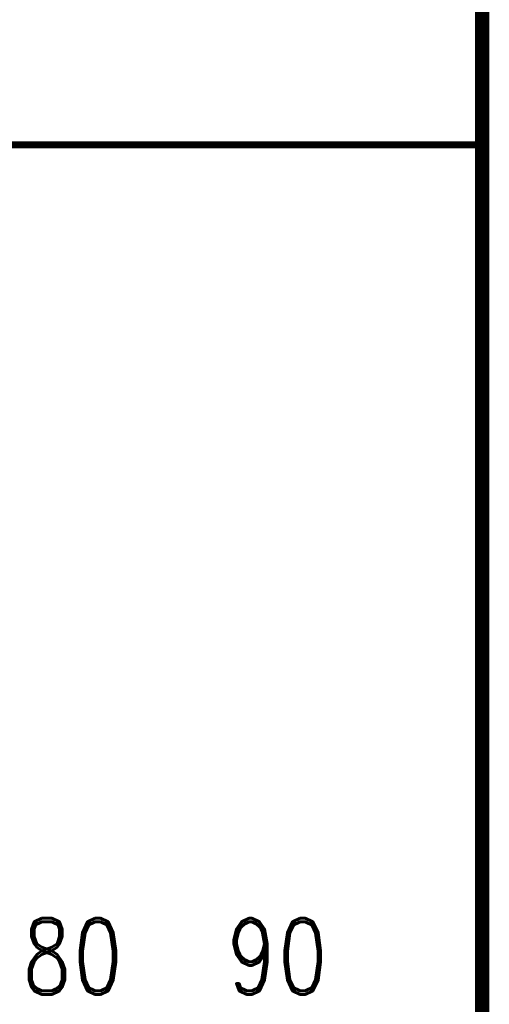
# Model space of a CAD drawing. Extents: x -2 to 113, y -136 to 16.
# Tile 498 of 541: x 104.91 to 111.65, y -25.49 to -11.34. Entities that reach past the tile are written whole.
import ezdxf
from ezdxf.enums import TextEntityAlignment as Align

# ---------------------------------------------------------------- set-up
doc = ezdxf.new("R2010")
doc.units = 0
doc.header["$MEASUREMENT"] = 0
doc.linetypes.add('SOLID', pattern=[0])
doc.layers.get('0').update_dxf_attribs({"linetype": 'SOLID'})
for name, color, linetype in [('1', 7, 'SOLID'), ('10', 7, 'SOLID'), ('11', 7, 'SOLID'), ('12', 7, 'SOLID'), ('13', 7, 'SOLID'), ('14', 7, 'SOLID'), ('15', 7, 'SOLID'), ('16', 7, 'SOLID'), ('17', 7, 'SOLID'), ('18', 7, 'SOLID'), ('19', 7, 'SOLID'), ('2', 7, 'SOLID'), ('20', 7, 'SOLID'), ('21', 7, 'SOLID'), ('22', 7, 'SOLID'), ('23', 7, 'SOLID'), ('24', 7, 'SOLID'), ('25', 7, 'SOLID'), ('26', 7, 'SOLID'), ('27', 7, 'SOLID'), ('28', 7, 'SOLID'), ('29', 7, 'SOLID'), ('3', 7, 'SOLID'), ('30', 7, 'SOLID'), ('31', 7, 'SOLID'), ('32', 7, 'SOLID'), ('33', 7, 'SOLID'), ('34', 7, 'SOLID'), ('35', 7, 'SOLID'), ('36', 7, 'SOLID'), ('37', 7, 'SOLID'), ('38', 7, 'SOLID'), ('39', 7, 'SOLID'), ('4', 7, 'SOLID'), ('40', 7, 'SOLID'), ('41', 7, 'SOLID'), ('42', 7, 'SOLID'), ('43', 7, 'SOLID'), ('44', 7, 'SOLID'), ('45', 7, 'SOLID'), ('46', 7, 'SOLID'), ('47', 7, 'SOLID'), ('48', 7, 'SOLID'), ('49', 7, 'SOLID'), ('5', 7, 'SOLID'), ('50', 7, 'SOLID'), ('51', 7, 'SOLID'), ('52', 7, 'SOLID'), ('53', 7, 'SOLID'), ('54', 7, 'SOLID'), ('55', 7, 'SOLID'), ('56', 7, 'SOLID'), ('57', 7, 'SOLID'), ('58', 7, 'SOLID'), ('59', 7, 'SOLID'), ('6', 7, 'SOLID'), ('60', 7, 'SOLID'), ('61', 7, 'SOLID'), ('62', 7, 'SOLID'), ('63', 7, 'SOLID'), ('64', 7, 'SOLID'), ('65', 7, 'SOLID'), ('66', 7, 'SOLID'), ('67', 7, 'SOLID'), ('68', 7, 'SOLID'), ('7', 7, 'SOLID'), ('8', 7, 'SOLID'), ('9', 7, 'SOLID')]:
    doc.layers.add(name, color=color, linetype=linetype)
doc.styles.add('ROMAND', font='romand', dxfattribs={"height": 1})

msp = doc.modelspace()

# ---------------------------------------------------------------- linework, layer by layer
at = {"color": 7, "linetype": 'SOLID'}
for points, const_width in [([(-0.218, -125.639), (111.547, -125.639), (111.547, 10.244), (-0.218, 10.244), (-0.218, -125.639)], 0.206), ([(-0.218, -13.139), (111.547, -13.139)], 0.103)]:
    msp.add_lwpolyline(points, dxfattribs=dict(at, const_width=const_width))
at = {"layer": '1', "color": 7, "linetype": 'SOLID'}
for points, const_width in [([(-0.218, -125.639), (111.547, -125.639), (111.547, 10.244), (-0.218, 10.244), (-0.218, -125.639)], 0.206), ([(-0.218, -13.139), (111.547, -13.139)], 0.103)]:
    msp.add_lwpolyline(points, dxfattribs=dict(at, const_width=const_width))
at = {"layer": '10', "color": 7, "linetype": 'SOLID'}
for points, const_width in [([(-0.218, -125.639), (111.547, -125.639), (111.547, 10.244), (-0.218, 10.244), (-0.218, -125.639)], 0.206), ([(-0.218, -13.139), (111.547, -13.139)], 0.103)]:
    msp.add_lwpolyline(points, dxfattribs=dict(at, const_width=const_width))
at = {"layer": '11', "color": 7, "linetype": 'SOLID'}
for points, const_width in [([(-0.218, -125.639), (111.547, -125.639), (111.547, 10.244), (-0.218, 10.244), (-0.218, -125.639)], 0.206), ([(-0.218, -13.139), (111.547, -13.139)], 0.103)]:
    msp.add_lwpolyline(points, dxfattribs=dict(at, const_width=const_width))
at = {"layer": '12', "color": 7, "linetype": 'SOLID'}
for points, const_width in [([(-0.218, -125.639), (111.547, -125.639), (111.547, 10.244), (-0.218, 10.244), (-0.218, -125.639)], 0.206), ([(-0.218, -13.139), (111.547, -13.139)], 0.103)]:
    msp.add_lwpolyline(points, dxfattribs=dict(at, const_width=const_width))
at = {"layer": '13', "color": 7, "linetype": 'SOLID'}
for points, const_width in [([(-0.218, -125.639), (111.547, -125.639), (111.547, 10.244), (-0.218, 10.244), (-0.218, -125.639)], 0.206), ([(-0.218, -13.139), (111.547, -13.139)], 0.103)]:
    msp.add_lwpolyline(points, dxfattribs=dict(at, const_width=const_width))
at = {"layer": '14', "color": 7, "linetype": 'SOLID'}
for points, const_width in [([(-0.218, -125.639), (111.547, -125.639), (111.547, 10.244), (-0.218, 10.244), (-0.218, -125.639)], 0.206), ([(-0.218, -13.139), (111.547, -13.139)], 0.103)]:
    msp.add_lwpolyline(points, dxfattribs=dict(at, const_width=const_width))
at = {"layer": '15', "color": 7, "linetype": 'SOLID'}
for points, const_width in [([(-0.218, -125.639), (111.547, -125.639), (111.547, 10.244), (-0.218, 10.244), (-0.218, -125.639)], 0.206), ([(-0.218, -13.139), (111.547, -13.139)], 0.103)]:
    msp.add_lwpolyline(points, dxfattribs=dict(at, const_width=const_width))
at = {"layer": '16', "color": 7, "linetype": 'SOLID'}
for points, const_width in [([(-0.218, -125.639), (111.547, -125.639), (111.547, 10.244), (-0.218, 10.244), (-0.218, -125.639)], 0.206), ([(-0.218, -13.139), (111.547, -13.139)], 0.103)]:
    msp.add_lwpolyline(points, dxfattribs=dict(at, const_width=const_width))
at = {"layer": '17', "color": 7, "linetype": 'SOLID'}
for points, const_width in [([(-0.218, -125.639), (111.547, -125.639), (111.547, 10.244), (-0.218, 10.244), (-0.218, -125.639)], 0.206), ([(-0.218, -13.139), (111.547, -13.139)], 0.103)]:
    msp.add_lwpolyline(points, dxfattribs=dict(at, const_width=const_width))
at = {"layer": '18', "color": 7, "linetype": 'SOLID'}
for points, const_width in [([(-0.218, -125.639), (111.547, -125.639), (111.547, 10.244), (-0.218, 10.244), (-0.218, -125.639)], 0.206), ([(-0.218, -13.139), (111.547, -13.139)], 0.103)]:
    msp.add_lwpolyline(points, dxfattribs=dict(at, const_width=const_width))
at = {"layer": '19', "color": 7, "linetype": 'SOLID'}
for points, const_width in [([(-0.218, -125.639), (111.547, -125.639), (111.547, 10.244), (-0.218, 10.244), (-0.218, -125.639)], 0.206), ([(-0.218, -13.139), (111.547, -13.139)], 0.103)]:
    msp.add_lwpolyline(points, dxfattribs=dict(at, const_width=const_width))
at = {"layer": '2', "color": 7, "linetype": 'SOLID'}
for points, const_width in [([(-0.218, -125.639), (111.547, -125.639), (111.547, 10.244), (-0.218, 10.244), (-0.218, -125.639)], 0.206), ([(-0.218, -13.139), (111.547, -13.139)], 0.103)]:
    msp.add_lwpolyline(points, dxfattribs=dict(at, const_width=const_width))
at = {"layer": '20', "color": 7, "linetype": 'SOLID'}
for points, const_width in [([(-0.218, -125.639), (111.547, -125.639), (111.547, 10.244), (-0.218, 10.244), (-0.218, -125.639)], 0.206), ([(-0.218, -13.139), (111.547, -13.139)], 0.103)]:
    msp.add_lwpolyline(points, dxfattribs=dict(at, const_width=const_width))
at = {"layer": '21', "color": 7, "linetype": 'SOLID'}
for points, const_width in [([(-0.218, -125.639), (111.547, -125.639), (111.547, 10.244), (-0.218, 10.244), (-0.218, -125.639)], 0.206), ([(-0.218, -13.139), (111.547, -13.139)], 0.103)]:
    msp.add_lwpolyline(points, dxfattribs=dict(at, const_width=const_width))
at = {"layer": '22', "color": 7, "linetype": 'SOLID'}
for points, const_width in [([(-0.218, -125.639), (111.547, -125.639), (111.547, 10.244), (-0.218, 10.244), (-0.218, -125.639)], 0.206), ([(-0.218, -13.139), (111.547, -13.139)], 0.103)]:
    msp.add_lwpolyline(points, dxfattribs=dict(at, const_width=const_width))
at = {"layer": '23', "color": 7, "linetype": 'SOLID'}
for points, const_width in [([(-0.218, -125.639), (111.547, -125.639), (111.547, 10.244), (-0.218, 10.244), (-0.218, -125.639)], 0.206), ([(-0.218, -13.139), (111.547, -13.139)], 0.103)]:
    msp.add_lwpolyline(points, dxfattribs=dict(at, const_width=const_width))
at = {"layer": '24', "color": 7, "linetype": 'SOLID'}
for points, const_width in [([(-0.218, -125.639), (111.547, -125.639), (111.547, 10.244), (-0.218, 10.244), (-0.218, -125.639)], 0.206), ([(-0.218, -13.139), (111.547, -13.139)], 0.103)]:
    msp.add_lwpolyline(points, dxfattribs=dict(at, const_width=const_width))
at = {"layer": '25', "color": 7, "linetype": 'SOLID'}
for points, const_width in [([(-0.218, -125.639), (111.547, -125.639), (111.547, 10.244), (-0.218, 10.244), (-0.218, -125.639)], 0.206), ([(-0.218, -13.139), (111.547, -13.139)], 0.103)]:
    msp.add_lwpolyline(points, dxfattribs=dict(at, const_width=const_width))
at = {"layer": '26', "color": 7, "linetype": 'SOLID'}
for points, const_width in [([(-0.218, -125.639), (111.547, -125.639), (111.547, 10.244), (-0.218, 10.244), (-0.218, -125.639)], 0.206), ([(-0.218, -13.139), (111.547, -13.139)], 0.103)]:
    msp.add_lwpolyline(points, dxfattribs=dict(at, const_width=const_width))
at = {"layer": '27', "color": 7, "linetype": 'SOLID'}
for points, const_width in [([(-0.218, -125.639), (111.547, -125.639), (111.547, 10.244), (-0.218, 10.244), (-0.218, -125.639)], 0.206), ([(-0.218, -13.139), (111.547, -13.139)], 0.103)]:
    msp.add_lwpolyline(points, dxfattribs=dict(at, const_width=const_width))
at = {"layer": '28', "color": 7, "linetype": 'SOLID'}
for points, const_width in [([(-0.218, -125.639), (111.547, -125.639), (111.547, 10.244), (-0.218, 10.244), (-0.218, -125.639)], 0.206), ([(-0.218, -13.139), (111.547, -13.139)], 0.103)]:
    msp.add_lwpolyline(points, dxfattribs=dict(at, const_width=const_width))
at = {"layer": '29', "color": 7, "linetype": 'SOLID'}
for points, const_width in [([(-0.218, -125.639), (111.547, -125.639), (111.547, 10.244), (-0.218, 10.244), (-0.218, -125.639)], 0.206), ([(-0.218, -13.139), (111.547, -13.139)], 0.103)]:
    msp.add_lwpolyline(points, dxfattribs=dict(at, const_width=const_width))
at = {"layer": '3', "color": 7, "linetype": 'SOLID'}
for points, const_width in [([(-0.218, -125.639), (111.547, -125.639), (111.547, 10.244), (-0.218, 10.244), (-0.218, -125.639)], 0.206), ([(-0.218, -13.139), (111.547, -13.139)], 0.103)]:
    msp.add_lwpolyline(points, dxfattribs=dict(at, const_width=const_width))
at = {"layer": '30', "color": 7, "linetype": 'SOLID'}
for points, const_width in [([(-0.218, -125.639), (111.547, -125.639), (111.547, 10.244), (-0.218, 10.244), (-0.218, -125.639)], 0.206), ([(-0.218, -13.139), (111.547, -13.139)], 0.103)]:
    msp.add_lwpolyline(points, dxfattribs=dict(at, const_width=const_width))
at = {"layer": '31', "color": 7, "linetype": 'SOLID'}
for points, const_width in [([(-0.218, -125.639), (111.547, -125.639), (111.547, 10.244), (-0.218, 10.244), (-0.218, -125.639)], 0.206), ([(-0.218, -13.139), (111.547, -13.139)], 0.103)]:
    msp.add_lwpolyline(points, dxfattribs=dict(at, const_width=const_width))
at = {"layer": '32', "color": 7, "linetype": 'SOLID'}
for points, const_width in [([(-0.218, -125.639), (111.547, -125.639), (111.547, 10.244), (-0.218, 10.244), (-0.218, -125.639)], 0.206), ([(-0.218, -13.139), (111.547, -13.139)], 0.103)]:
    msp.add_lwpolyline(points, dxfattribs=dict(at, const_width=const_width))
at = {"layer": '33', "color": 7, "linetype": 'SOLID'}
for points, const_width in [([(-0.218, -125.639), (111.547, -125.639), (111.547, 10.244), (-0.218, 10.244), (-0.218, -125.639)], 0.206), ([(-0.218, -13.139), (111.547, -13.139)], 0.103)]:
    msp.add_lwpolyline(points, dxfattribs=dict(at, const_width=const_width))
at = {"layer": '34', "color": 7, "linetype": 'SOLID'}
for points, const_width in [([(-0.218, -125.639), (111.547, -125.639), (111.547, 10.244), (-0.218, 10.244), (-0.218, -125.639)], 0.206), ([(-0.218, -13.139), (111.547, -13.139)], 0.103)]:
    msp.add_lwpolyline(points, dxfattribs=dict(at, const_width=const_width))
at = {"layer": '35', "color": 7, "linetype": 'SOLID'}
for points, const_width in [([(-0.218, -125.639), (111.547, -125.639), (111.547, 10.244), (-0.218, 10.244), (-0.218, -125.639)], 0.206), ([(-0.218, -13.139), (111.547, -13.139)], 0.103)]:
    msp.add_lwpolyline(points, dxfattribs=dict(at, const_width=const_width))
at = {"layer": '36', "color": 7, "linetype": 'SOLID'}
for points, const_width in [([(-0.218, -125.639), (111.547, -125.639), (111.547, 10.244), (-0.218, 10.244), (-0.218, -125.639)], 0.206), ([(-0.218, -13.139), (111.547, -13.139)], 0.103)]:
    msp.add_lwpolyline(points, dxfattribs=dict(at, const_width=const_width))
at = {"layer": '37', "color": 7, "linetype": 'SOLID'}
for points, const_width in [([(-0.218, -125.639), (111.547, -125.639), (111.547, 10.244), (-0.218, 10.244), (-0.218, -125.639)], 0.206), ([(-0.218, -13.139), (111.547, -13.139)], 0.103)]:
    msp.add_lwpolyline(points, dxfattribs=dict(at, const_width=const_width))
at = {"layer": '38', "color": 7, "linetype": 'SOLID'}
for points, const_width in [([(-0.218, -125.639), (111.547, -125.639), (111.547, 10.244), (-0.218, 10.244), (-0.218, -125.639)], 0.206), ([(-0.218, -13.139), (111.547, -13.139)], 0.103)]:
    msp.add_lwpolyline(points, dxfattribs=dict(at, const_width=const_width))
at = {"layer": '39', "color": 7, "linetype": 'SOLID'}
for points, const_width in [([(-0.218, -125.639), (111.547, -125.639), (111.547, 10.244), (-0.218, 10.244), (-0.218, -125.639)], 0.206), ([(-0.218, -13.139), (111.547, -13.139)], 0.103)]:
    msp.add_lwpolyline(points, dxfattribs=dict(at, const_width=const_width))
at = {"layer": '4', "color": 7, "linetype": 'SOLID'}
for points, const_width in [([(-0.218, -125.639), (111.547, -125.639), (111.547, 10.244), (-0.218, 10.244), (-0.218, -125.639)], 0.206), ([(-0.218, -13.139), (111.547, -13.139)], 0.103)]:
    msp.add_lwpolyline(points, dxfattribs=dict(at, const_width=const_width))
at = {"layer": '40', "color": 7, "linetype": 'SOLID'}
for points, const_width in [([(-0.218, -125.639), (111.547, -125.639), (111.547, 10.244), (-0.218, 10.244), (-0.218, -125.639)], 0.206), ([(-0.218, -13.139), (111.547, -13.139)], 0.103)]:
    msp.add_lwpolyline(points, dxfattribs=dict(at, const_width=const_width))
at = {"layer": '41', "color": 7, "linetype": 'SOLID'}
for points, const_width in [([(-0.218, -125.639), (111.547, -125.639), (111.547, 10.244), (-0.218, 10.244), (-0.218, -125.639)], 0.206), ([(-0.218, -13.139), (111.547, -13.139)], 0.103)]:
    msp.add_lwpolyline(points, dxfattribs=dict(at, const_width=const_width))
at = {"layer": '42', "color": 7, "linetype": 'SOLID'}
for points, const_width in [([(-0.218, -125.639), (111.547, -125.639), (111.547, 10.244), (-0.218, 10.244), (-0.218, -125.639)], 0.206), ([(-0.218, -13.139), (111.547, -13.139)], 0.103)]:
    msp.add_lwpolyline(points, dxfattribs=dict(at, const_width=const_width))
at = {"layer": '43', "color": 7, "linetype": 'SOLID'}
for points, const_width in [([(-0.218, -125.639), (111.547, -125.639), (111.547, 10.244), (-0.218, 10.244), (-0.218, -125.639)], 0.206), ([(-0.218, -13.139), (111.547, -13.139)], 0.103)]:
    msp.add_lwpolyline(points, dxfattribs=dict(at, const_width=const_width))
at = {"layer": '44', "color": 7, "linetype": 'SOLID'}
for points, const_width in [([(-0.218, -125.639), (111.547, -125.639), (111.547, 10.244), (-0.218, 10.244), (-0.218, -125.639)], 0.206), ([(-0.218, -13.139), (111.547, -13.139)], 0.103)]:
    msp.add_lwpolyline(points, dxfattribs=dict(at, const_width=const_width))
at = {"layer": '45', "color": 7, "linetype": 'SOLID'}
for points, const_width in [([(-0.218, -125.639), (111.547, -125.639), (111.547, 10.244), (-0.218, 10.244), (-0.218, -125.639)], 0.206), ([(-0.218, -13.139), (111.547, -13.139)], 0.103)]:
    msp.add_lwpolyline(points, dxfattribs=dict(at, const_width=const_width))
at = {"layer": '46', "color": 7, "linetype": 'SOLID'}
for points, const_width in [([(-0.218, -125.639), (111.547, -125.639), (111.547, 10.244), (-0.218, 10.244), (-0.218, -125.639)], 0.206), ([(-0.218, -13.139), (111.547, -13.139)], 0.103)]:
    msp.add_lwpolyline(points, dxfattribs=dict(at, const_width=const_width))
at = {"layer": '47', "color": 7, "linetype": 'SOLID'}
for points, const_width in [([(-0.218, -125.639), (111.547, -125.639), (111.547, 10.244), (-0.218, 10.244), (-0.218, -125.639)], 0.206), ([(-0.218, -13.139), (111.547, -13.139)], 0.103)]:
    msp.add_lwpolyline(points, dxfattribs=dict(at, const_width=const_width))
at = {"layer": '48', "color": 7, "linetype": 'SOLID'}
for points, const_width in [([(-0.218, -125.639), (111.547, -125.639), (111.547, 10.244), (-0.218, 10.244), (-0.218, -125.639)], 0.206), ([(-0.218, -13.139), (111.547, -13.139)], 0.103)]:
    msp.add_lwpolyline(points, dxfattribs=dict(at, const_width=const_width))
at = {"layer": '49', "color": 7, "linetype": 'SOLID'}
for points, const_width in [([(-0.218, -125.639), (111.547, -125.639), (111.547, 10.244), (-0.218, 10.244), (-0.218, -125.639)], 0.206), ([(-0.218, -13.139), (111.547, -13.139)], 0.103)]:
    msp.add_lwpolyline(points, dxfattribs=dict(at, const_width=const_width))
at = {"layer": '5', "color": 7, "linetype": 'SOLID'}
for points, const_width in [([(-0.218, -125.639), (111.547, -125.639), (111.547, 10.244), (-0.218, 10.244), (-0.218, -125.639)], 0.206), ([(-0.218, -13.139), (111.547, -13.139)], 0.103)]:
    msp.add_lwpolyline(points, dxfattribs=dict(at, const_width=const_width))
at = {"layer": '50', "color": 7, "linetype": 'SOLID'}
for points, const_width in [([(-0.218, -125.639), (111.547, -125.639), (111.547, 10.244), (-0.218, 10.244), (-0.218, -125.639)], 0.206), ([(-0.218, -13.139), (111.547, -13.139)], 0.103)]:
    msp.add_lwpolyline(points, dxfattribs=dict(at, const_width=const_width))
at = {"layer": '51', "color": 7, "linetype": 'SOLID'}
for points, const_width in [([(-0.218, -125.639), (111.547, -125.639), (111.547, 10.244), (-0.218, 10.244), (-0.218, -125.639)], 0.206), ([(-0.218, -13.139), (111.547, -13.139)], 0.103)]:
    msp.add_lwpolyline(points, dxfattribs=dict(at, const_width=const_width))
at = {"layer": '52', "color": 7, "linetype": 'SOLID'}
for points, const_width in [([(-0.218, -125.639), (111.547, -125.639), (111.547, 10.244), (-0.218, 10.244), (-0.218, -125.639)], 0.206), ([(-0.218, -13.139), (111.547, -13.139)], 0.103)]:
    msp.add_lwpolyline(points, dxfattribs=dict(at, const_width=const_width))
at = {"layer": '53', "color": 7, "linetype": 'SOLID'}
for points, const_width in [([(-0.218, -125.639), (111.547, -125.639), (111.547, 10.244), (-0.218, 10.244), (-0.218, -125.639)], 0.206), ([(-0.218, -13.139), (111.547, -13.139)], 0.103)]:
    msp.add_lwpolyline(points, dxfattribs=dict(at, const_width=const_width))
at = {"layer": '54', "color": 7, "linetype": 'SOLID'}
for points, const_width in [([(-0.218, -125.639), (111.547, -125.639), (111.547, 10.244), (-0.218, 10.244), (-0.218, -125.639)], 0.206), ([(-0.218, -13.139), (111.547, -13.139)], 0.103)]:
    msp.add_lwpolyline(points, dxfattribs=dict(at, const_width=const_width))
at = {"layer": '55', "color": 7, "linetype": 'SOLID'}
for points, const_width in [([(-0.218, -125.639), (111.547, -125.639), (111.547, 10.244), (-0.218, 10.244), (-0.218, -125.639)], 0.206), ([(-0.218, -13.139), (111.547, -13.139)], 0.103)]:
    msp.add_lwpolyline(points, dxfattribs=dict(at, const_width=const_width))
at = {"layer": '56', "color": 7, "linetype": 'SOLID'}
for points, const_width in [([(-0.218, -125.639), (111.547, -125.639), (111.547, 10.244), (-0.218, 10.244), (-0.218, -125.639)], 0.206), ([(-0.218, -13.139), (111.547, -13.139)], 0.103)]:
    msp.add_lwpolyline(points, dxfattribs=dict(at, const_width=const_width))
at = {"layer": '57', "color": 7, "linetype": 'SOLID'}
for points, const_width in [([(-0.218, -125.639), (111.547, -125.639), (111.547, 10.244), (-0.218, 10.244), (-0.218, -125.639)], 0.206), ([(-0.218, -13.139), (111.547, -13.139)], 0.103)]:
    msp.add_lwpolyline(points, dxfattribs=dict(at, const_width=const_width))
at = {"layer": '58', "color": 7, "linetype": 'SOLID'}
for points, const_width in [([(-0.218, -125.639), (111.547, -125.639), (111.547, 10.244), (-0.218, 10.244), (-0.218, -125.639)], 0.206), ([(-0.218, -13.139), (111.547, -13.139)], 0.103)]:
    msp.add_lwpolyline(points, dxfattribs=dict(at, const_width=const_width))
at = {"layer": '59', "color": 7, "linetype": 'SOLID'}
for points, const_width in [([(-0.218, -125.639), (111.547, -125.639), (111.547, 10.244), (-0.218, 10.244), (-0.218, -125.639)], 0.206), ([(-0.218, -13.139), (111.547, -13.139)], 0.103)]:
    msp.add_lwpolyline(points, dxfattribs=dict(at, const_width=const_width))
at = {"layer": '6', "color": 7, "linetype": 'SOLID'}
for points, const_width in [([(-0.218, -125.639), (111.547, -125.639), (111.547, 10.244), (-0.218, 10.244), (-0.218, -125.639)], 0.206), ([(-0.218, -13.139), (111.547, -13.139)], 0.103)]:
    msp.add_lwpolyline(points, dxfattribs=dict(at, const_width=const_width))
at = {"layer": '60', "color": 7, "linetype": 'SOLID'}
for points, const_width in [([(-0.218, -125.639), (111.547, -125.639), (111.547, 10.244), (-0.218, 10.244), (-0.218, -125.639)], 0.206), ([(-0.218, -13.139), (111.547, -13.139)], 0.103)]:
    msp.add_lwpolyline(points, dxfattribs=dict(at, const_width=const_width))
at = {"layer": '61', "color": 7, "linetype": 'SOLID'}
for points, const_width in [([(-0.218, -125.639), (111.547, -125.639), (111.547, 10.244), (-0.218, 10.244), (-0.218, -125.639)], 0.206), ([(-0.218, -13.139), (111.547, -13.139)], 0.103)]:
    msp.add_lwpolyline(points, dxfattribs=dict(at, const_width=const_width))
at = {"layer": '62', "color": 7, "linetype": 'SOLID'}
for points, const_width in [([(-0.218, -125.639), (111.547, -125.639), (111.547, 10.244), (-0.218, 10.244), (-0.218, -125.639)], 0.206), ([(-0.218, -13.139), (111.547, -13.139)], 0.103)]:
    msp.add_lwpolyline(points, dxfattribs=dict(at, const_width=const_width))
at = {"layer": '63', "color": 7, "linetype": 'SOLID'}
for points, const_width in [([(-0.218, -125.639), (111.547, -125.639), (111.547, 10.244), (-0.218, 10.244), (-0.218, -125.639)], 0.206), ([(-0.218, -13.139), (111.547, -13.139)], 0.103)]:
    msp.add_lwpolyline(points, dxfattribs=dict(at, const_width=const_width))
at = {"layer": '64', "color": 7, "linetype": 'SOLID'}
for points, const_width in [([(-0.218, -125.639), (111.547, -125.639), (111.547, 10.244), (-0.218, 10.244), (-0.218, -125.639)], 0.206), ([(-0.218, -13.139), (111.547, -13.139)], 0.103)]:
    msp.add_lwpolyline(points, dxfattribs=dict(at, const_width=const_width))
at = {"layer": '65', "color": 7, "linetype": 'SOLID'}
for points, const_width in [([(-0.218, -125.639), (111.547, -125.639), (111.547, 10.244), (-0.218, 10.244), (-0.218, -125.639)], 0.206), ([(-0.218, -13.139), (111.547, -13.139)], 0.103)]:
    msp.add_lwpolyline(points, dxfattribs=dict(at, const_width=const_width))
at = {"layer": '66', "color": 7, "linetype": 'SOLID'}
for points, const_width in [([(-0.218, -125.639), (111.547, -125.639), (111.547, 10.244), (-0.218, 10.244), (-0.218, -125.639)], 0.206), ([(-0.218, -13.139), (111.547, -13.139)], 0.103)]:
    msp.add_lwpolyline(points, dxfattribs=dict(at, const_width=const_width))
at = {"layer": '67', "color": 7, "linetype": 'SOLID'}
for points, const_width in [([(-0.218, -125.639), (111.547, -125.639), (111.547, 10.244), (-0.218, 10.244), (-0.218, -125.639)], 0.206), ([(-0.218, -13.139), (111.547, -13.139)], 0.103)]:
    msp.add_lwpolyline(points, dxfattribs=dict(at, const_width=const_width))
at = {"layer": '68', "color": 7, "linetype": 'SOLID'}
for points, const_width in [([(-0.218, -125.639), (111.547, -125.639), (111.547, 10.244), (-0.218, 10.244), (-0.218, -125.639)], 0.206), ([(-0.218, -13.139), (111.547, -13.139)], 0.103)]:
    msp.add_lwpolyline(points, dxfattribs=dict(at, const_width=const_width))
at = {"layer": '7', "color": 7, "linetype": 'SOLID'}
for points, const_width in [([(-0.218, -125.639), (111.547, -125.639), (111.547, 10.244), (-0.218, 10.244), (-0.218, -125.639)], 0.206), ([(-0.218, -13.139), (111.547, -13.139)], 0.103)]:
    msp.add_lwpolyline(points, dxfattribs=dict(at, const_width=const_width))
at = {"layer": '8', "color": 7, "linetype": 'SOLID'}
for points, const_width in [([(-0.218, -125.639), (111.547, -125.639), (111.547, 10.244), (-0.218, 10.244), (-0.218, -125.639)], 0.206), ([(-0.218, -13.139), (111.547, -13.139)], 0.103)]:
    msp.add_lwpolyline(points, dxfattribs=dict(at, const_width=const_width))
at = {"layer": '9', "color": 7, "linetype": 'SOLID'}
for points, const_width in [([(-0.218, -125.639), (111.547, -125.639), (111.547, 10.244), (-0.218, 10.244), (-0.218, -125.639)], 0.206), ([(-0.218, -13.139), (111.547, -13.139)], 0.103)]:
    msp.add_lwpolyline(points, dxfattribs=dict(at, const_width=const_width))

# ---------------------------------------------------------------- texts
at = {"color": 7, "style": 'ROMAND', "width": 0.78}
for s, p in [('80', (105.665, -25.344)), ('90', (108.606, -25.344))]:
    msp.add_text(s, height=1.0941, dxfattribs=at).set_placement(p, align=Align.CENTER)
at = {"layer": '1', "color": 7, "style": 'ROMAND', "width": 0.78}
for s, p in [('80', (105.665, -25.344)), ('90', (108.606, -25.344))]:
    msp.add_text(s, height=1.0941, dxfattribs=at).set_placement(p, align=Align.CENTER)
at = {"layer": '10', "color": 7, "style": 'ROMAND', "width": 0.78}
for s, p in [('80', (105.665, -25.344)), ('90', (108.606, -25.344))]:
    msp.add_text(s, height=1.0941, dxfattribs=at).set_placement(p, align=Align.CENTER)
at = {"layer": '11', "color": 7, "style": 'ROMAND', "width": 0.78}
for s, p in [('80', (105.665, -25.344)), ('90', (108.606, -25.344))]:
    msp.add_text(s, height=1.0941, dxfattribs=at).set_placement(p, align=Align.CENTER)
at = {"layer": '12', "color": 7, "style": 'ROMAND', "width": 0.78}
for s, p in [('80', (105.665, -25.344)), ('90', (108.606, -25.344))]:
    msp.add_text(s, height=1.0941, dxfattribs=at).set_placement(p, align=Align.CENTER)
at = {"layer": '13', "color": 7, "style": 'ROMAND', "width": 0.78}
for s, p in [('80', (105.665, -25.344)), ('90', (108.606, -25.344))]:
    msp.add_text(s, height=1.0941, dxfattribs=at).set_placement(p, align=Align.CENTER)
at = {"layer": '14', "color": 7, "style": 'ROMAND', "width": 0.78}
for s, p in [('80', (105.665, -25.344)), ('90', (108.606, -25.344))]:
    msp.add_text(s, height=1.0941, dxfattribs=at).set_placement(p, align=Align.CENTER)
at = {"layer": '15', "color": 7, "style": 'ROMAND', "width": 0.78}
for s, p in [('80', (105.665, -25.344)), ('90', (108.606, -25.344))]:
    msp.add_text(s, height=1.0941, dxfattribs=at).set_placement(p, align=Align.CENTER)
at = {"layer": '16', "color": 7, "style": 'ROMAND', "width": 0.78}
for s, p in [('80', (105.665, -25.344)), ('90', (108.606, -25.344))]:
    msp.add_text(s, height=1.0941, dxfattribs=at).set_placement(p, align=Align.CENTER)
at = {"layer": '17', "color": 7, "style": 'ROMAND', "width": 0.78}
for s, p in [('80', (105.665, -25.344)), ('90', (108.606, -25.344))]:
    msp.add_text(s, height=1.0941, dxfattribs=at).set_placement(p, align=Align.CENTER)
at = {"layer": '18', "color": 7, "style": 'ROMAND', "width": 0.78}
for s, p in [('80', (105.665, -25.344)), ('90', (108.606, -25.344))]:
    msp.add_text(s, height=1.0941, dxfattribs=at).set_placement(p, align=Align.CENTER)
at = {"layer": '19', "color": 7, "style": 'ROMAND', "width": 0.78}
for s, p in [('80', (105.665, -25.344)), ('90', (108.606, -25.344))]:
    msp.add_text(s, height=1.0941, dxfattribs=at).set_placement(p, align=Align.CENTER)
at = {"layer": '2', "color": 7, "style": 'ROMAND', "width": 0.78}
for s, p in [('80', (105.665, -25.344)), ('90', (108.606, -25.344))]:
    msp.add_text(s, height=1.0941, dxfattribs=at).set_placement(p, align=Align.CENTER)
at = {"layer": '20', "color": 7, "style": 'ROMAND', "width": 0.78}
for s, p in [('80', (105.665, -25.344)), ('90', (108.606, -25.344))]:
    msp.add_text(s, height=1.0941, dxfattribs=at).set_placement(p, align=Align.CENTER)
at = {"layer": '21', "color": 7, "style": 'ROMAND', "width": 0.78}
for s, p in [('80', (105.665, -25.344)), ('90', (108.606, -25.344))]:
    msp.add_text(s, height=1.0941, dxfattribs=at).set_placement(p, align=Align.CENTER)
at = {"layer": '22', "color": 7, "style": 'ROMAND', "width": 0.78}
for s, p in [('80', (105.665, -25.344)), ('90', (108.606, -25.344))]:
    msp.add_text(s, height=1.0941, dxfattribs=at).set_placement(p, align=Align.CENTER)
at = {"layer": '23', "color": 7, "style": 'ROMAND', "width": 0.78}
for s, p in [('80', (105.665, -25.344)), ('90', (108.606, -25.344))]:
    msp.add_text(s, height=1.0941, dxfattribs=at).set_placement(p, align=Align.CENTER)
at = {"layer": '24', "color": 7, "style": 'ROMAND', "width": 0.78}
for s, p in [('80', (105.665, -25.344)), ('90', (108.606, -25.344))]:
    msp.add_text(s, height=1.0941, dxfattribs=at).set_placement(p, align=Align.CENTER)
at = {"layer": '25', "color": 7, "style": 'ROMAND', "width": 0.78}
for s, p in [('80', (105.665, -25.344)), ('90', (108.606, -25.344))]:
    msp.add_text(s, height=1.0941, dxfattribs=at).set_placement(p, align=Align.CENTER)
at = {"layer": '26', "color": 7, "style": 'ROMAND', "width": 0.78}
for s, p in [('80', (105.665, -25.344)), ('90', (108.606, -25.344))]:
    msp.add_text(s, height=1.0941, dxfattribs=at).set_placement(p, align=Align.CENTER)
at = {"layer": '27', "color": 7, "style": 'ROMAND', "width": 0.78}
for s, p in [('80', (105.665, -25.344)), ('90', (108.606, -25.344))]:
    msp.add_text(s, height=1.0941, dxfattribs=at).set_placement(p, align=Align.CENTER)
at = {"layer": '28', "color": 7, "style": 'ROMAND', "width": 0.78}
for s, p in [('80', (105.665, -25.344)), ('90', (108.606, -25.344))]:
    msp.add_text(s, height=1.0941, dxfattribs=at).set_placement(p, align=Align.CENTER)
at = {"layer": '29', "color": 7, "style": 'ROMAND', "width": 0.78}
for s, p in [('80', (105.665, -25.344)), ('90', (108.606, -25.344))]:
    msp.add_text(s, height=1.0941, dxfattribs=at).set_placement(p, align=Align.CENTER)
at = {"layer": '3', "color": 7, "style": 'ROMAND', "width": 0.78}
for s, p in [('80', (105.665, -25.344)), ('90', (108.606, -25.344))]:
    msp.add_text(s, height=1.0941, dxfattribs=at).set_placement(p, align=Align.CENTER)
at = {"layer": '30', "color": 7, "style": 'ROMAND', "width": 0.78}
for s, p in [('80', (105.665, -25.344)), ('90', (108.606, -25.344))]:
    msp.add_text(s, height=1.0941, dxfattribs=at).set_placement(p, align=Align.CENTER)
at = {"layer": '31', "color": 7, "style": 'ROMAND', "width": 0.78}
for s, p in [('80', (105.665, -25.344)), ('90', (108.606, -25.344))]:
    msp.add_text(s, height=1.0941, dxfattribs=at).set_placement(p, align=Align.CENTER)
at = {"layer": '32', "color": 7, "style": 'ROMAND', "width": 0.78}
for s, p in [('80', (105.665, -25.344)), ('90', (108.606, -25.344))]:
    msp.add_text(s, height=1.0941, dxfattribs=at).set_placement(p, align=Align.CENTER)
at = {"layer": '33', "color": 7, "style": 'ROMAND', "width": 0.78}
for s, p in [('80', (105.665, -25.344)), ('90', (108.606, -25.344))]:
    msp.add_text(s, height=1.0941, dxfattribs=at).set_placement(p, align=Align.CENTER)
at = {"layer": '34', "color": 7, "style": 'ROMAND', "width": 0.78}
for s, p in [('80', (105.665, -25.344)), ('90', (108.606, -25.344))]:
    msp.add_text(s, height=1.0941, dxfattribs=at).set_placement(p, align=Align.CENTER)
at = {"layer": '35', "color": 7, "style": 'ROMAND', "width": 0.78}
for s, p in [('80', (105.665, -25.344)), ('90', (108.606, -25.344))]:
    msp.add_text(s, height=1.0941, dxfattribs=at).set_placement(p, align=Align.CENTER)
at = {"layer": '36', "color": 7, "style": 'ROMAND', "width": 0.78}
for s, p in [('80', (105.665, -25.344)), ('90', (108.606, -25.344))]:
    msp.add_text(s, height=1.0941, dxfattribs=at).set_placement(p, align=Align.CENTER)
at = {"layer": '37', "color": 7, "style": 'ROMAND', "width": 0.78}
for s, p in [('80', (105.665, -25.344)), ('90', (108.606, -25.344))]:
    msp.add_text(s, height=1.0941, dxfattribs=at).set_placement(p, align=Align.CENTER)
at = {"layer": '38', "color": 7, "style": 'ROMAND', "width": 0.78}
for s, p in [('80', (105.665, -25.344)), ('90', (108.606, -25.344))]:
    msp.add_text(s, height=1.0941, dxfattribs=at).set_placement(p, align=Align.CENTER)
at = {"layer": '39', "color": 7, "style": 'ROMAND', "width": 0.78}
for s, p in [('80', (105.665, -25.344)), ('90', (108.606, -25.344))]:
    msp.add_text(s, height=1.0941, dxfattribs=at).set_placement(p, align=Align.CENTER)
at = {"layer": '4', "color": 7, "style": 'ROMAND', "width": 0.78}
for s, p in [('80', (105.665, -25.344)), ('90', (108.606, -25.344))]:
    msp.add_text(s, height=1.0941, dxfattribs=at).set_placement(p, align=Align.CENTER)
at = {"layer": '40', "color": 7, "style": 'ROMAND', "width": 0.78}
for s, p in [('80', (105.665, -25.344)), ('90', (108.606, -25.344))]:
    msp.add_text(s, height=1.0941, dxfattribs=at).set_placement(p, align=Align.CENTER)
at = {"layer": '41', "color": 7, "style": 'ROMAND', "width": 0.78}
for s, p in [('80', (105.665, -25.344)), ('90', (108.606, -25.344))]:
    msp.add_text(s, height=1.0941, dxfattribs=at).set_placement(p, align=Align.CENTER)
at = {"layer": '42', "color": 7, "style": 'ROMAND', "width": 0.78}
for s, p in [('80', (105.665, -25.344)), ('90', (108.606, -25.344))]:
    msp.add_text(s, height=1.0941, dxfattribs=at).set_placement(p, align=Align.CENTER)
at = {"layer": '43', "color": 7, "style": 'ROMAND', "width": 0.78}
for s, p in [('80', (105.665, -25.344)), ('90', (108.606, -25.344))]:
    msp.add_text(s, height=1.0941, dxfattribs=at).set_placement(p, align=Align.CENTER)
at = {"layer": '44', "color": 7, "style": 'ROMAND', "width": 0.78}
for s, p in [('80', (105.665, -25.344)), ('90', (108.606, -25.344))]:
    msp.add_text(s, height=1.0941, dxfattribs=at).set_placement(p, align=Align.CENTER)
at = {"layer": '45', "color": 7, "style": 'ROMAND', "width": 0.78}
for s, p in [('80', (105.665, -25.344)), ('90', (108.606, -25.344))]:
    msp.add_text(s, height=1.0941, dxfattribs=at).set_placement(p, align=Align.CENTER)
at = {"layer": '46', "color": 7, "style": 'ROMAND', "width": 0.78}
for s, p in [('80', (105.665, -25.344)), ('90', (108.606, -25.344))]:
    msp.add_text(s, height=1.0941, dxfattribs=at).set_placement(p, align=Align.CENTER)
at = {"layer": '47', "color": 7, "style": 'ROMAND', "width": 0.78}
for s, p in [('80', (105.665, -25.344)), ('90', (108.606, -25.344))]:
    msp.add_text(s, height=1.0941, dxfattribs=at).set_placement(p, align=Align.CENTER)
at = {"layer": '48', "color": 7, "style": 'ROMAND', "width": 0.78}
for s, p in [('80', (105.665, -25.344)), ('90', (108.606, -25.344))]:
    msp.add_text(s, height=1.0941, dxfattribs=at).set_placement(p, align=Align.CENTER)
at = {"layer": '49', "color": 7, "style": 'ROMAND', "width": 0.78}
for s, p in [('80', (105.665, -25.344)), ('90', (108.606, -25.344))]:
    msp.add_text(s, height=1.0941, dxfattribs=at).set_placement(p, align=Align.CENTER)
at = {"layer": '5', "color": 7, "style": 'ROMAND', "width": 0.78}
for s, p in [('80', (105.665, -25.344)), ('90', (108.606, -25.344))]:
    msp.add_text(s, height=1.0941, dxfattribs=at).set_placement(p, align=Align.CENTER)
at = {"layer": '50', "color": 7, "style": 'ROMAND', "width": 0.78}
for s, p in [('80', (105.665, -25.344)), ('90', (108.606, -25.344))]:
    msp.add_text(s, height=1.0941, dxfattribs=at).set_placement(p, align=Align.CENTER)
at = {"layer": '51', "color": 7, "style": 'ROMAND', "width": 0.78}
for s, p in [('80', (105.665, -25.344)), ('90', (108.606, -25.344))]:
    msp.add_text(s, height=1.0941, dxfattribs=at).set_placement(p, align=Align.CENTER)
at = {"layer": '52', "color": 7, "style": 'ROMAND', "width": 0.78}
for s, p in [('80', (105.665, -25.344)), ('90', (108.606, -25.344))]:
    msp.add_text(s, height=1.0941, dxfattribs=at).set_placement(p, align=Align.CENTER)
at = {"layer": '53', "color": 7, "style": 'ROMAND', "width": 0.78}
for s, p in [('80', (105.665, -25.344)), ('90', (108.606, -25.344))]:
    msp.add_text(s, height=1.0941, dxfattribs=at).set_placement(p, align=Align.CENTER)
at = {"layer": '54', "color": 7, "style": 'ROMAND', "width": 0.78}
for s, p in [('80', (105.665, -25.344)), ('90', (108.606, -25.344))]:
    msp.add_text(s, height=1.0941, dxfattribs=at).set_placement(p, align=Align.CENTER)
at = {"layer": '55', "color": 7, "style": 'ROMAND', "width": 0.78}
for s, p in [('80', (105.665, -25.344)), ('90', (108.606, -25.344))]:
    msp.add_text(s, height=1.0941, dxfattribs=at).set_placement(p, align=Align.CENTER)
at = {"layer": '56', "color": 7, "style": 'ROMAND', "width": 0.78}
for s, p in [('80', (105.665, -25.344)), ('90', (108.606, -25.344))]:
    msp.add_text(s, height=1.0941, dxfattribs=at).set_placement(p, align=Align.CENTER)
at = {"layer": '57', "color": 7, "style": 'ROMAND', "width": 0.78}
for s, p in [('80', (105.665, -25.344)), ('90', (108.606, -25.344))]:
    msp.add_text(s, height=1.0941, dxfattribs=at).set_placement(p, align=Align.CENTER)
at = {"layer": '58', "color": 7, "style": 'ROMAND', "width": 0.78}
for s, p in [('80', (105.665, -25.344)), ('90', (108.606, -25.344))]:
    msp.add_text(s, height=1.0941, dxfattribs=at).set_placement(p, align=Align.CENTER)
at = {"layer": '59', "color": 7, "style": 'ROMAND', "width": 0.78}
for s, p in [('80', (105.665, -25.344)), ('90', (108.606, -25.344))]:
    msp.add_text(s, height=1.0941, dxfattribs=at).set_placement(p, align=Align.CENTER)
at = {"layer": '6', "color": 7, "style": 'ROMAND', "width": 0.78}
for s, p in [('80', (105.665, -25.344)), ('90', (108.606, -25.344))]:
    msp.add_text(s, height=1.0941, dxfattribs=at).set_placement(p, align=Align.CENTER)
at = {"layer": '60', "color": 7, "style": 'ROMAND', "width": 0.78}
for s, p in [('80', (105.665, -25.344)), ('90', (108.606, -25.344))]:
    msp.add_text(s, height=1.0941, dxfattribs=at).set_placement(p, align=Align.CENTER)
at = {"layer": '61', "color": 7, "style": 'ROMAND', "width": 0.78}
for s, p in [('80', (105.665, -25.344)), ('90', (108.606, -25.344))]:
    msp.add_text(s, height=1.0941, dxfattribs=at).set_placement(p, align=Align.CENTER)
at = {"layer": '62', "color": 7, "style": 'ROMAND', "width": 0.78}
for s, p in [('80', (105.665, -25.344)), ('90', (108.606, -25.344))]:
    msp.add_text(s, height=1.0941, dxfattribs=at).set_placement(p, align=Align.CENTER)
at = {"layer": '63', "color": 7, "style": 'ROMAND', "width": 0.78}
for s, p in [('80', (105.665, -25.344)), ('90', (108.606, -25.344))]:
    msp.add_text(s, height=1.0941, dxfattribs=at).set_placement(p, align=Align.CENTER)
at = {"layer": '64', "color": 7, "style": 'ROMAND', "width": 0.78}
for s, p in [('80', (105.665, -25.344)), ('90', (108.606, -25.344))]:
    msp.add_text(s, height=1.0941, dxfattribs=at).set_placement(p, align=Align.CENTER)
at = {"layer": '65', "color": 7, "style": 'ROMAND', "width": 0.78}
for s, p in [('80', (105.665, -25.344)), ('90', (108.606, -25.344))]:
    msp.add_text(s, height=1.0941, dxfattribs=at).set_placement(p, align=Align.CENTER)
at = {"layer": '66', "color": 7, "style": 'ROMAND', "width": 0.78}
for s, p in [('80', (105.665, -25.344)), ('90', (108.606, -25.344))]:
    msp.add_text(s, height=1.0941, dxfattribs=at).set_placement(p, align=Align.CENTER)
at = {"layer": '67', "color": 7, "style": 'ROMAND', "width": 0.78}
for s, p in [('80', (105.665, -25.344)), ('90', (108.606, -25.344))]:
    msp.add_text(s, height=1.0941, dxfattribs=at).set_placement(p, align=Align.CENTER)
at = {"layer": '68', "color": 7, "style": 'ROMAND', "width": 0.78}
for s, p in [('80', (105.665, -25.344)), ('90', (108.606, -25.344))]:
    msp.add_text(s, height=1.0941, dxfattribs=at).set_placement(p, align=Align.CENTER)
at = {"layer": '7', "color": 7, "style": 'ROMAND', "width": 0.78}
for s, p in [('80', (105.665, -25.344)), ('90', (108.606, -25.344))]:
    msp.add_text(s, height=1.0941, dxfattribs=at).set_placement(p, align=Align.CENTER)
at = {"layer": '8', "color": 7, "style": 'ROMAND', "width": 0.78}
for s, p in [('80', (105.665, -25.344)), ('90', (108.606, -25.344))]:
    msp.add_text(s, height=1.0941, dxfattribs=at).set_placement(p, align=Align.CENTER)
at = {"layer": '9', "color": 7, "style": 'ROMAND', "width": 0.78}
for s, p in [('80', (105.665, -25.344)), ('90', (108.606, -25.344))]:
    msp.add_text(s, height=1.0941, dxfattribs=at).set_placement(p, align=Align.CENTER)

doc.saveas('drawing.dxf')
